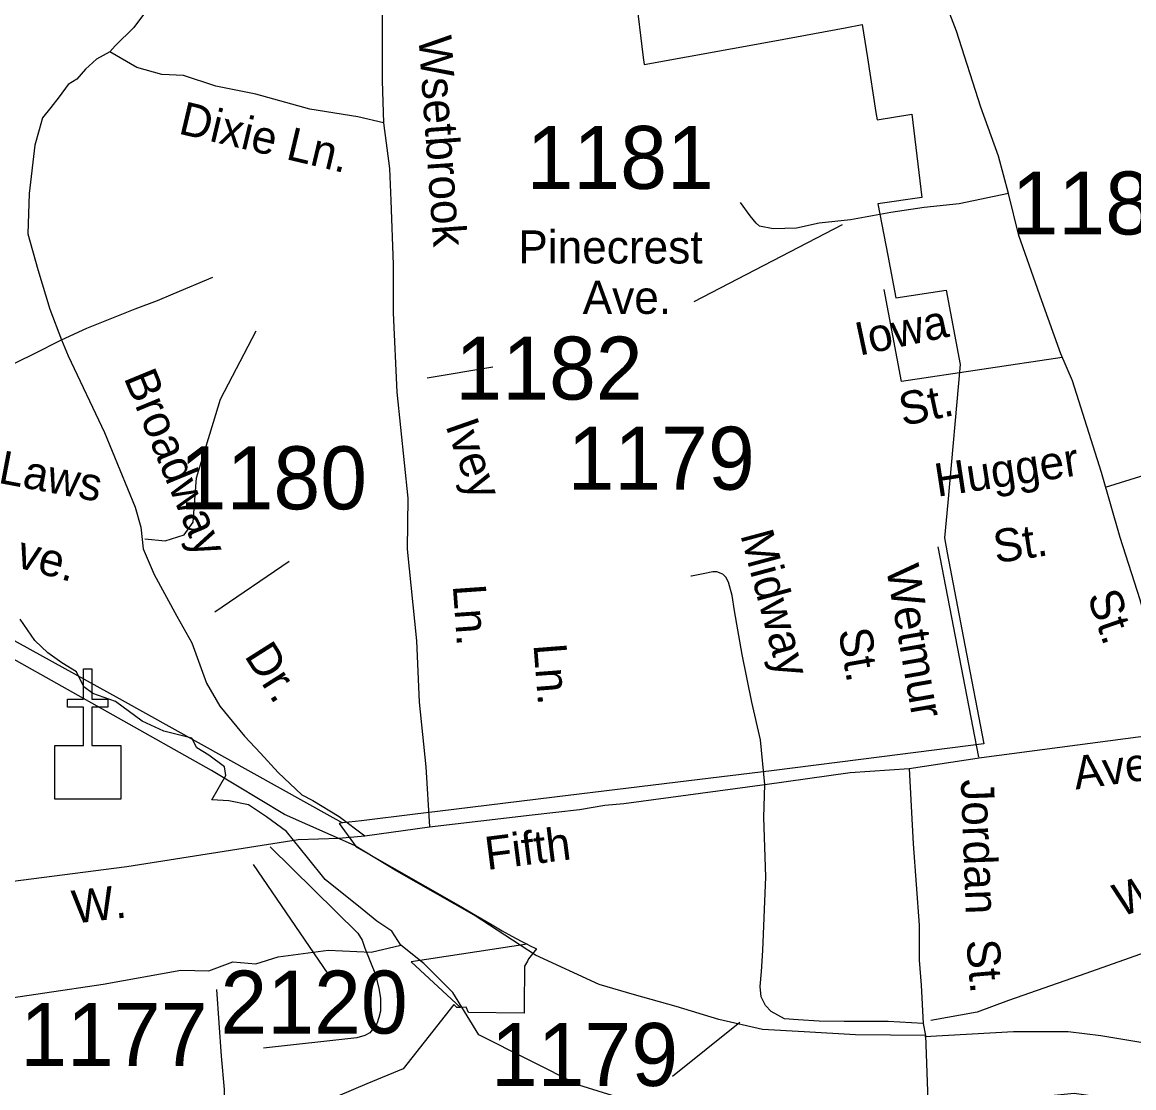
# Model space of a CAD drawing. Extents: x 884530 to 1028605, y 526725 to 653634.
# Drawn here: x 960751 to 962957, y 587209 to 589324 of the extents above; entities that cross this region are included whole.
import ezdxf

# ---------------------------------------------------------------- set-up
doc = ezdxf.new("R2010")
doc.units = 0
for name, color, linetype in [('Exist Boundary Political City Limit New', 7, 'Continuous'), ('Exist Cultural Church CELL', 7, 'Continuous'), ('Exist Hydrographic Creek Single Shore', 7, 'Continuous'), ('Exist Railroad Mainline', 7, 'Continuous'), ('Exist Road Non-System Type 51', 7, 'Continuous'), ('Exist Road Non-System Type 51 Label', 7, 'Continuous'), ('Exist Road Secondary Type 41 Attributed', 7, 'Continuous'), ('Exist Road Secondary Type 51 Attributed', 7, 'Continuous'), ('Exist Road Secondary Type 51 Label', 7, 'Continuous'), ('Exist Road Secondary Type 51 Number Label', 7, 'Continuous'), ('Map Preparation Boundary City Limit Buffer Line', 7, 'Continuous')]:
    doc.layers.add(name, color=color, linetype=linetype)

msp = doc.modelspace()

# ---------------------------------------------------------------- linework, layer by layer
at = {"layer": 'Exist Boundary Political City Limit New'}
for points in [[(961937.4, 589631.8), (961983.4, 589254.2), (961985.1, 589240.1), (962244.4, 589287.4), (962384.4, 589313.2), (962418.3, 589319.4), (962428.6, 589253.6), (962445.2, 589145.1), (962447.6, 589130.2), (962516.7, 589141.5), (962536.4, 588976.1), (962449.4, 588963.8), (962468.9, 588861.1), (962485, 588777.1), (962585.1, 588792.3), (962612.9, 588644.4), (962587.9, 588370.8), (962581.5, 588300.4), (962586.7, 588270.9), (962621.9, 588087.7), (962659.6, 587891.5), (962457.2, 587865.9), (962237.8, 587837.9), (962073.9, 587817.9), (961807, 587785.6), (961574.8, 587757.6), (961530.3, 587752.2), (961423.9, 587739.1), (961386.3, 587734.6)], [(960479.8, 588237.2), (960943.1, 587981.6), (961367.3, 587745.6), (961386.3, 587734.6)], [(961386.3, 587734.6), (961379.8, 587733.8), (961413.4, 587687.1), (961621.5, 587568.9), (961642.6, 587556.4), (961683.2, 587532.4), (961703.1, 587520.6), (961722.5, 587510), (961741.1, 587500.1), (961752.9, 587494)], [(961386.3, 587734.6), (961379.8, 587733.8), (961413.4, 587687.1), (961621.5, 587568.9), (961642.6, 587556.4), (961683.2, 587532.4), (961703.1, 587520.6), (961722.5, 587510), (961741.1, 587500.1), (961752.9, 587494)], [(961752.9, 587494), (961522.5, 587458.9), (961620.6, 587368.5)], [(961752.9, 587494), (961757.9, 587491.4), (961771.3, 587484.8), (961755.9, 587464.5), (961753.5, 587460.4), (961747.4, 587450.3), (961747, 587369.8), (961746.9, 587367.6), (961746.9, 587356.9), (961636.6, 587358.5), (961631.6, 587368.8), (961620.6, 587368.5)], [(961620.6, 587368.5), (961614.1, 587368.4), (961613.3, 587368), (961607.2, 587374.1), (961506.8, 587246.7), (961434.7, 587216.5), (961377.2, 587192.4), (961370.4, 587188.5), (961323.6, 587161.7), (961268.2, 587109.2), (961262.7, 587085.4)], [(961620.6, 587368.5), (961614.1, 587368.4), (961613.3, 587368), (961607.2, 587374.1), (961506.8, 587246.7), (961434.7, 587216.5), (961377.2, 587192.4), (961370.4, 587188.5), (961323.6, 587161.7), (961268.2, 587109.2), (961262.7, 587085.4)]]:
    msp.add_lwpolyline(points, dxfattribs=at)
at = {"layer": 'Exist Cultural Church CELL'}
msp.add_lwpolyline([(960815.4, 587888.3), (960872.3, 587888.4), (960872.3, 587964.6), (960840.3, 587964.6), (960840.3, 587980.6), (960872.3, 587980.6), (960872.3, 588040.7), (960888.4, 588040.7), (960888.4, 587980.6), (960920.4, 587980.6), (960920.4, 587964.6), (960888.4, 587964.6), (960888.4, 587888.4), (960946, 587888.3), (960946, 587781.9), (960815.4, 587781.9)], close=True, dxfattribs=at)
at = {"layer": 'Exist Hydrographic Creek Single Shore'}
for points in [[(961127, 587780.3), (961154.8, 587829.1), (961151.8, 587846), (961121, 587868.9), (961097.1, 587883.9), (961087.1, 587902.8), (961031.4, 587916.7), (960988.6, 587936.7), (960935.8, 587975.5), (960891, 587991.9), (960873.1, 588004.9), (960858.2, 588034.8), (960829.3, 588052.7), (960801.5, 588072.6), (960775.6, 588096.5), (960746.7, 588139.3)], [(961425.6, 587563.7), (961351.9, 587622.5), (961317.1, 587666.3), (961275.3, 587717.6), (961235.5, 587746.5), (961199.6, 587770.4), (961160.8, 587778.3), (961127, 587780.3)], [(960119.7, 586279.3), (960223.7, 586639.5), (960263.1, 586828), (960256, 586967.2), (960379.8, 587046), (960487, 587163.1), (960585.1, 587313.8), (960678.7, 587380), (960911.4, 587414.2), (961065.2, 587442.2), (961121, 587441.2), (961168.8, 587459.1), (961214.6, 587455.2), (961258.4, 587469.1), (961357.9, 587482.1), (961443.1, 587478.2), (961502.4, 587491.9), (961484.3, 587519.9), (961454.5, 587539.8), (961425.6, 587563.7)], [(963061.4, 587165.7), (962838.8, 587197.8), (962772.7, 587190.9), (962640.3, 587063), (962448.7, 587049.3), (962188.5, 587111), (961855.4, 587213.7), (961656.9, 587314.2), (961605.1, 587398.2), (961548, 587455.3), (961502.4, 587491.9)]]:
    msp.add_lwpolyline(points, dxfattribs=at)
at = {"layer": 'Exist Railroad Mainline'}
for points in [[(962543.6, 587312.3), (962405.1, 587313.7), (962302.6, 587319.7), (962220, 587324.5), (962133.4, 587344.1), (962048.7, 587370.5), (961966.1, 587393.4), (961895.7, 587413.7), (961769.6, 587472.1), (961647.6, 587551.3), (961494.5, 587638.6), (961410.1, 587689.5), (961271.3, 587751.5), (961126, 587838.6), (960930.9, 587948.4), (960728.3, 588062.3)], [(962975.5, 587297.8), (962891.9, 587311.8), (962827.2, 587320.2), (962718.7, 587320.2), (962542.5, 587309.8)]]:
    msp.add_lwpolyline(points, dxfattribs=at)
at = {"layer": 'Exist Road Non-System Type 51'}
msp.add_line((962649.4, 587864.9), (962569, 588283), dxfattribs=at)
for points in [[(962901.1, 588401.4), (963194.8, 588492.5), (963201.7, 588497.5), (963203.7, 588507.3), (963093.8, 588820.7)], [(962815.1, 588658.7), (962496, 588611), (962461.8, 588793.7)], [(960993.9, 588298.4), (961034, 588294.4), (961072.3, 588306.6), (961089.7, 588332), (961096.4, 588419.5), (961134.7, 588545.4), (961144, 588576.2), (961215, 588711.3)], [(961243, 587687.4), (961416.7, 587516), (961425.3, 587502.1), (961430.5, 587485.8), (961451.6, 587433.9), (961458.7, 587406), (961462, 587386.8), (961462, 587374.6), (961462, 587360.6), (961458.7, 587348.4), (961454.2, 587336.1), (961447.5, 587326.7), (961440.8, 587318.1), (961430.5, 587312.4), (961414.9, 587308.2), (961229.7, 587287.8)], [(963217.5, 587561.4), (962861.8, 587435.4), (962708.8, 587381.9), (962646.3, 587359.1), (962554.2, 587342.7)], [(960671.6, 587088.3), (960726.5, 587098.5), (960728.3, 587098.8), (961110.8, 587158.5), (961118.8, 587161.6), (961125.6, 587164.5), (961131.9, 587168.3), (961138, 587172.9), (961143.4, 587178), (961147.7, 587183.3), (961150.6, 587189.1), (961151.9, 587196.2), (961152.4, 587205.7), (961146.4, 587271.5), (961137.1, 587404.2)]]:
    msp.add_lwpolyline(points, dxfattribs=at)
at = {"layer": 'Exist Road Secondary Type 41 Attributed'}
for points in [[(962511.4, 587842.8), (962519.4, 587693.3), (962531.3, 587531.9), (962531.3, 587462.1), (962535.3, 587412.3), (962539.3, 587336.5)], [(962539.3, 587336.5), (962543.6, 587312.3), (962543.6, 587312.3)], [(962543.6, 587312.3), (962548.1, 587183.9), (962552.6, 587056.8)]]:
    msp.add_lwpolyline(points, dxfattribs=at)
at = {"layer": 'Exist Road Secondary Type 51 Attributed'}
msp.add_line((961430.6, 587709.1), (961559.3, 587726.9), dxfattribs=at)
for points in [[(962708.3, 588984.1), (962688.4, 589058.4), (962653.7, 589155.5), (962605.4, 589306.4), (962549.9, 589451.3), (962479.8, 589614.2), (962425.2, 589749.8), (962413.2, 589778.6), (962382.3, 589864)], [(961073.9, 589592.6), (961053.2, 589515.2), (961030.3, 589431.8), (961016.9, 589394.3), (961012.3, 589372.6), (961001.5, 589352.8), (960972.1, 589313.8), (960934.8, 589277.1), (960924.5, 589265.5)], [(961464.5, 589476.2), (961465.1, 589322.5), (961465.1, 589207.7), (961467.7, 589124.6)], [(960289.6, 589297.9), (960363.4, 589272.5), (960387.9, 589270.4), (960435.4, 589256.7), (960453.4, 589249.6), (960479.1, 589240.7), (960490, 589232.4), (960494.2, 589211.3), (960487.3, 589181.2), (960484.2, 589147.2), (960460.5, 589046.6), (960416.2, 588856.6), (960396.3, 588655.7), (960403.3, 588626.8), (960416.3, 588591.5), (960436.7, 588554.9), (960449.1, 588547.1), (960465, 588540.2), (960506, 588552.2), (960554.6, 588575), (960633.4, 588607.2), (960712.6, 588636.4), (960773.6, 588666.2), (960828.6, 588693.6)], [(960924.5, 589265.5), (960897.9, 589251.2), (960875.9, 589230.7), (960859.1, 589211.3), (960841.9, 589200.5), (960823.9, 589176.1), (960807.3, 589155.1), (960791.1, 589134.3), (960784.2, 589110.6), (960775.3, 589080.4), (960764.6, 588984.4), (960761.9, 588904.4), (960781.7, 588833.6), (960805.1, 588754.7), (960828.6, 588693.6)], [(961467.7, 589124.6), (961417.1, 589136.1), (961321.2, 589151.7), (961214.5, 589181.1), (961134.6, 589197.1), (961070.6, 589218.4), (961027.5, 589220.3), (960978, 589234.1), (960924.5, 589265.5)], [(961467.7, 589124.6), (961479.9, 589033.5), (961482.4, 588970.6), (961486.8, 588843.4), (961486.8, 588747.4), (961494.5, 588589.8), (961515.8, 588379.1), (961514.6, 588278.3), (961533, 588096.4), (961538.8, 587974.3), (961552, 587846.2), (961559.3, 587726.9)], [(962708.3, 588984.1), (962610.8, 588963.5), (962541.1, 588956.3), (962474.7, 588946.7), (962395.2, 588931.9), (962332.5, 588925.6), (962288, 588915.1), (962241.4, 588914), (962213.9, 588919.5), (962207.4, 588925.3), (962195.9, 588939.7), (962176.8, 588966.3)], [(962511.4, 587842.8), (962654.8, 587864.7), (963061.2, 587918), (963021.3, 588000.5), (962996.6, 588080.2), (962969.9, 588177.5), (962930.1, 588301.2), (962893, 588430.3), (962835.7, 588612.2), (962812.3, 588665.8), (962774.6, 588771.3), (962729, 588901), (962708.3, 588984.1)], [(960828.6, 588693.6), (960878.6, 588716.9), (960974.9, 588755.3), (961019.4, 588771.9), (961049.9, 588784.8), (961129.2, 588818.1)], [(960828.6, 588693.6), (960841.9, 588661.6), (960913.9, 588509.4), (960975, 588361.2), (960985.7, 588321.5), (960990.5, 588278.9), (961012.6, 588228), (961057.6, 588145.4), (961087, 588092), (961116.3, 588012), (961142.9, 587966.5), (961191.7, 587906.8), (961223.4, 587872.8), (961258.7, 587834.5), (961305.6, 587790.6), (961327.7, 587779.3), (961379.8, 587747.5), (961430.6, 587709.1)], [(962224.6, 587810.9), (962216, 587899.9), (962198.7, 587974.5), (962180, 588069.1), (962164.9, 588155.8), (962159.9, 588185.9), (962152.8, 588212.3), (962147.2, 588222.4), (962141.4, 588228.7), (962129.5, 588233), (962121.5, 588233.3), (962105.4, 588229.8), (962079.1, 588224.8), (962077.9, 588224.6)], [(962224.6, 587810.9), (962393.9, 587834.8), (962511.4, 587842.8)], [(961559.3, 587726.9), (961762.9, 587751), (961857.1, 587761.5), (961907.3, 587769.8), (961945, 587773), (962224.6, 587810.9)], [(962539.3, 587336.5), (962469.6, 587340.5), (962382, 587340.5), (962332.4, 587341.4), (962291.1, 587343.4), (962263.8, 587345.9), (962237.4, 587360.3), (962226.4, 587372.3), (962217.5, 587389.7), (962215.5, 587410.1), (962218, 587439.5), (962220.8, 587481.1), (962226.6, 587627.5), (962222.6, 587745.1), (962224.6, 587810.9)], [(960706.4, 587615.8), (960958.4, 587648.1), (961298.2, 587701.6), (961378.8, 587704.5)], [(961378.8, 587704.5), (961430.6, 587709.1)]]:
    msp.add_lwpolyline(points, dxfattribs=at)
at = {"layer": 'Exist Road Secondary Type 51 Label'}
for points in [[(962084.4, 588769.7), (962379.3, 588922.5)], [(961280.2, 588253.9), (961132.8, 588153.3)], [(961358, 587435.1), (961209.6, 587652.2)], [(962041.2, 587231.6), (962175.5, 587338.8)]]:
    msp.add_lwpolyline(points, dxfattribs=at)
at = {"layer": 'Exist Road Secondary Type 51 Number Label'}
msp.add_lwpolyline([(961554.7, 588618.4), (961684.9, 588640.1)], dxfattribs=at)
at = {"layer": 'Map Preparation Boundary City Limit Buffer Line'}
for points in [[(961937.4, 589631.8), (961983.4, 589254.2), (961985.1, 589240.1), (962244.4, 589287.4), (962384.4, 589313.2), (962418.3, 589319.4), (962428.6, 589253.6), (962445.2, 589145.1), (962447.6, 589130.2), (962516.7, 589141.5), (962536.4, 588976.1), (962449.4, 588963.8), (962468.9, 588861.1), (962485, 588777.1), (962585.1, 588792.3), (962612.9, 588644.4), (962587.9, 588370.8), (962581.5, 588300.4), (962586.7, 588270.9), (962621.9, 588087.7), (962659.6, 587891.5), (962457.2, 587865.9), (962237.8, 587837.9), (962073.9, 587817.9), (961807, 587785.6), (961574.8, 587757.6), (961530.3, 587752.2), (961423.9, 587739.1), (961386.3, 587734.6)], [(960479.8, 588237.2), (960943.1, 587981.6), (961367.3, 587745.6), (961386.3, 587734.6)], [(961386.3, 587734.6), (961379.8, 587733.8), (961413.4, 587687.1), (961621.5, 587568.9), (961642.6, 587556.4), (961683.2, 587532.4), (961703.1, 587520.6), (961722.5, 587510), (961741.1, 587500.1), (961752.9, 587494)], [(961386.3, 587734.6), (961379.8, 587733.8), (961413.4, 587687.1), (961621.5, 587568.9), (961642.6, 587556.4), (961683.2, 587532.4), (961703.1, 587520.6), (961722.5, 587510), (961741.1, 587500.1), (961752.9, 587494)], [(961752.9, 587494), (961522.5, 587458.9), (961620.6, 587368.5)], [(961752.9, 587494), (961757.9, 587491.4), (961771.3, 587484.8), (961755.9, 587464.5), (961753.5, 587460.4), (961747.4, 587450.3), (961747, 587369.8), (961746.9, 587367.6), (961746.9, 587356.9), (961636.6, 587358.5), (961631.6, 587368.8), (961620.6, 587368.5)], [(961620.6, 587368.5), (961614.1, 587368.4), (961613.3, 587368), (961607.2, 587374.1), (961506.8, 587246.7), (961434.7, 587216.5), (961377.2, 587192.4), (961370.4, 587188.5), (961323.6, 587161.7), (961268.2, 587109.2), (961262.7, 587085.4)], [(961620.6, 587368.5), (961614.1, 587368.4), (961613.3, 587368), (961607.2, 587374.1), (961506.8, 587246.7), (961434.7, 587216.5), (961377.2, 587192.4), (961370.4, 587188.5), (961323.6, 587161.7), (961268.2, 587109.2), (961262.7, 587085.4)]]:
    msp.add_lwpolyline(points, dxfattribs=at)

# ---------------------------------------------------------------- texts
at = {"layer": 'Exist Road Non-System Type 51 Label'}
for s, rotation, p in [('Iowa', 12.0081, (962411.9, 588661.9)), ('St.', 12.0081, (962498.7, 588522.3)), ('Ivey', 289.2981, (961590.1, 588524.1)), ('Laws', 349.2418, (960700.9, 588410.1)), ('Hugger', 8.6414, (962567.2, 588382)), ('Ave.', 344.9451, (960678.9, 588258.4)), ('St.', 8.6414, (962683.5, 588250.1)), ('Wetmur', 279.855, (962465.2, 588241.7)), ('St.', 279.855, (962370.4, 588116.5)), ('Ln.', 274.457, (961765.4, 588088.7)), ('W.', 18.2667, (962930.2, 587547.4))]:
    msp.add_text(s, height=65.62, rotation=rotation, dxfattribs=at).set_placement(p)
at = {"layer": 'Exist Road Secondary Type 51 Label'}
for s, rotation, p in [('Wsetbrook', 274.0965, (961537, 589295.4)), ('Dixie Ln.', 346.6291, (961058.5, 589103.6)), ('Broadway', 292.3731, (960951.4, 588618.7)), ('Midway', 285.0491, (962175.8, 588306.7)), ('Ln.', 274.0109, (961605.3, 588206.2)), ('St.', 288.7922, (962864.4, 588185.3)), ('Dr.', 302.3286, (961190.3, 588066.4)), ('Ave.', 7.7871, (962841.9, 587800.7)), ('Jordan', 272.1528, (962613.9, 587820.5)), ('Fifth', 7.2172, (961673.3, 587641.1)), ('W.', 6.7693, (960853.6, 587534.6)), ('St.', 274.8117, (962624.6, 587501.3))]:
    msp.add_text(s, height=65.62, rotation=rotation, dxfattribs=at).set_placement(p)
for s, p in [('Pinecrest', (961735.4, 588845.3)), ('Ave.', (961863.2, 588745.2))]:
    msp.add_text(s, height=65.62, dxfattribs=at).set_placement(p)
at = {"layer": 'Exist Road Secondary Type 51 Number Label'}
for s, p in [('1181', (961751.6, 588993.3)), ('1180', (962714.6, 588902.8)), ('1182', (961610.5, 588575)), ('1179', (961833.1, 588396.2)), ('1180', (961063.2, 588357.2)), ('2120', (961144, 587316.4)), ('1177', (960746.4, 587252.4)), ('1179', (961680.9, 587212.4))]:
    msp.add_text(s, height=125, dxfattribs=at).set_placement(p)

doc.saveas('drawing.dxf')
